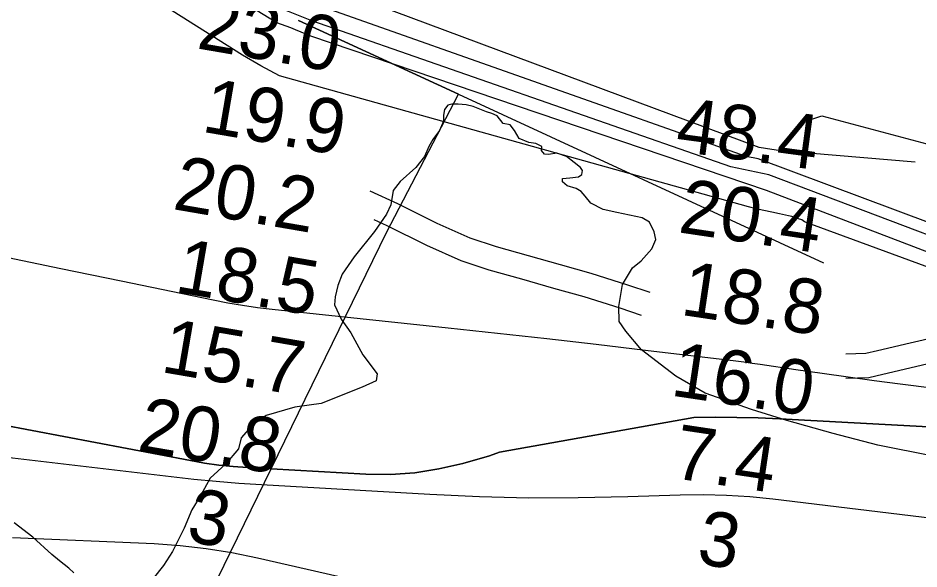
# Model space of a CAD drawing. Extents: x 3161615 to 3199515, y 867541 to 892976.
# Drawn here: x 3192234 to 3193343, y 880394 to 881072 of the extents above; entities that cross this region are included whole.
import ezdxf

# ---------------------------------------------------------------- set-up
doc = ezdxf.new("R2010")
doc.units = 0
for name, color, linetype in [('V-LEVE-TOET', 7, 'Continuous'), ('V-RIVR-EDGE', 7, 'Continuous'), ('V-RIVR-RANG', 7, 'Continuous'), ('V-ROAD-CNTR', 7, 'Continuous'), ('V-RRAP-DIKE', 7, 'Continuous'), ('V-TOPO-DPTH', 7, 'Continuous'), ('V-TOPO-MAJR', 7, 'Continuous'), ('V-TOPO-MINR', 7, 'Continuous'), ('V-TOPO-SHOR', 7, 'Continuous'), ('V-TOPO-WATR', 7, 'Continuous')]:
    doc.layers.add(name, color=color, linetype=linetype)

msp = doc.modelspace()

# ---------------------------------------------------------------- linework, layer by layer
at = {"layer": 'V-LEVE-TOET'}
msp.add_lwpolyline([(3192362.5, 880142.4), (3192687.2, 880808.2), (3192775.8, 880978.4), (3192579, 881068.9), (3192775.8, 880978.4), (3193225.2, 880770.9)], dxfattribs=at)
at = {"layer": 'V-RIVR-EDGE'}
for points in [[(3193360.1, 880533), (3193292.3, 880546.7), (3193237.2, 880560.7), (3193180.3, 880576.9), (3193136.8, 880590.5), (3193079.5, 880610.7), (3193043.5, 880631.6), (3193001.4, 880663.9), (3192981.9, 880687), (3192973.6, 880698.7), (3192973.3, 880717), (3192977.7, 880744.4), (3192990.3, 880764.8), (3193000.8, 880773.4), (3193013.9, 880788.2), (3193018.7, 880799.5), (3193017, 880809), (3193010.9, 880820.8), (3193002.2, 880826.4), (3192970.9, 880833), (3192954, 880836.6), (3192938.8, 880844.4), (3192931.9, 880853.1), (3192927.1, 880858.8), (3192920.6, 880862.3), (3192909.7, 880865.8), (3192904.1, 880870.6), (3192904.1, 880874.5), (3192912.8, 880875.4), (3192923.7, 880876.6), (3192927.6, 880879.7), (3192928.5, 880884.4), (3192926.3, 880888.4), (3192918.5, 880894.5), (3192908.9, 880901.9), (3192896.8, 880905.8), (3192886.8, 880904.1), (3192881.6, 880904.6), (3192878.1, 880909.3), (3192878.5, 880914.1), (3192871.2, 880917.6), (3192862.5, 880918.9), (3192850.8, 880923.8), (3192844.7, 880933.8), (3192839.5, 880940.7), (3192830.8, 880942.5), (3192823.4, 880951.6), (3192816.9, 880954.7), (3192810.4, 880956.5), (3192793.9, 880963.4), (3192785.2, 880965.2), (3192775.7, 880966.1), (3192767.8, 880966.1), (3192762.6, 880964.8), (3192758.7, 880959.6), (3192757.4, 880952.7), (3192757.3, 880945.3), (3192752.5, 880933.6), (3192744.3, 880922.7), (3192739.5, 880914), (3192734.2, 880901.9), (3192723.3, 880888), (3192704.1, 880871.1), (3192695.4, 880859.8), (3192692.8, 880842.4)], [(3192692.8, 880842.4), (3192687.1, 880830.7), (3192672.7, 880809.4), (3192647.4, 880778.2), (3192632.6, 880756.9), (3192627.3, 880743), (3192624.2, 880729.1), (3192623.3, 880719.1), (3192631.6, 880701.7), (3192643.3, 880684.8), (3192658, 880657.8), (3192675.7, 880634.3), (3192674.4, 880625.6), (3192657.4, 880617.8), (3192607, 880597.9), (3192574.3, 880593.2), (3192539.1, 880582.9), (3192523, 880572.5), (3192508.2, 880555.6), (3192505.1, 880542.1), (3192489, 880523), (3192470.2, 880506.1), (3192458.9, 880484.8), (3192447.5, 880467), (3192438.4, 880444.5), (3192423.9, 880415.8), (3192412.6, 880398.4), (3192400, 880382.4)], [(3192302.6, 880389.6), (3192296.1, 880395.3), (3192284.8, 880404), (3192275.3, 880411.8), (3192251.9, 880433.2), (3192228.9, 880451.1)]]:
    msp.add_lwpolyline(points, dxfattribs=at)
at = {"layer": 'V-ROAD-CNTR'}
for points in [[(3192666.8, 880859.6), (3192700.7, 880843.8), (3192749.3, 880819.8), (3192789.7, 880801.7), (3192822.2, 880791.1), (3192861.5, 880779.9), (3192901.2, 880768.7), (3192938.7, 880758), (3192983.8, 880744), (3193011.6, 880734.6)], [(3192671.9, 880824.1), (3192687.7, 880816.8), (3192736.5, 880792.7), (3192778.9, 880773.7), (3192813.4, 880762.4), (3192853.4, 880751.1), (3192893, 880739.9), (3192930.1, 880729.3), (3192974.5, 880715.4), (3193000.6, 880706.6)], [(3193252.7, 880659.1), (3193277.3, 880659.8), (3193291.6, 880663.1), (3193331.9, 880672.5), (3193365.6, 880680.4), (3193404.7, 880677.8), (3193451.5, 880675.6), (3193512.3, 880677.1), (3193551.3, 880676.5), (3193596.8, 880683.3), (3193618.8, 880687.5)], [(3193252.6, 880629.1), (3193281.2, 880629.9), (3193298.4, 880633.9), (3193338.7, 880643.3), (3193368, 880650.1), (3193403, 880647.8), (3193451.2, 880645.6), (3193512.4, 880647.1), (3193553.3, 880646.5), (3193601.8, 880653.8), (3193625.4, 880658.2), (3193626.4, 880658.2)]]:
    msp.add_lwpolyline(points, dxfattribs=at)
at = {"layer": 'V-RRAP-DIKE'}
msp.add_lwpolyline([(3192362.5, 880142.4), (3192687.2, 880808.2), (3192775.8, 880978.4), (3192579, 881068.9), (3192775.8, 880978.4), (3193225.2, 880770.9)], dxfattribs=at)
at = {"layer": 'V-TOPO-DPTH'}
for points in [[(3194575.3, 880429.6), (3194219.8, 880503.7), (3194165, 880514.7), (3194110.1, 880525.4), (3194055.1, 880535.3), (3194000.1, 880544.9), (3193916.5, 880558.8), (3193202, 880821.4), (3193198.4, 880823.6), (3193194.4, 880825.2), (3193190.4, 880826.7), (3193186.2, 880827.9), (3193182, 880828.9), (3193171.2, 880831.2), (3193161.6, 880833.2), (3193151.9, 880835.3), (3193142.3, 880837.5), (3193132.8, 880839.8), (3192555.4, 881001.2), (3192532.6, 881013.3), (3192510.2, 881026.4), (3191899.2, 881411.6)], [(3192212.3, 880571.8), (3192445.9, 880527.5), (3192463.4, 880524.5), (3192480.9, 880522), (3192498.5, 880520.2), (3192516.1, 880518.9), (3192662, 880510.7), (3192692.2, 880510.6), (3192722.2, 880512.4), (3192751.9, 880517.2), (3192781.3, 880524.1), (3192814.1, 880533.5), (3192826.5, 880538), (3193065.7, 880580.7), (3193092.1, 880580.9), (3193118.5, 880580.7), (3193145, 880580), (3193171.4, 880578.9), (3193797, 880545.2)], [(3192212.3, 880571.8), (3192445.9, 880527.5), (3192463.4, 880524.5), (3192480.9, 880522), (3192498.5, 880520.2), (3192516.1, 880518.9), (3192662, 880510.7), (3192692.2, 880510.6), (3192722.2, 880512.4), (3192751.9, 880517.2), (3192781.3, 880524.1), (3192814.1, 880533.5), (3192826.5, 880538), (3193065.7, 880580.7), (3193092.1, 880580.9), (3193118.5, 880580.7), (3193145, 880580), (3193171.4, 880578.9), (3193797, 880545.2)], [(3192763.9, 880353.6), (3192528.4, 880407.6), (3192496.9, 880413.9), (3192465.1, 880419.1), (3192433.2, 880422.6), (3192401.1, 880424.9), (3192226.8, 880432.6)], [(3192763.9, 880353.6), (3192528.4, 880407.6), (3192496.9, 880413.9), (3192465.1, 880419.1), (3192433.2, 880422.6), (3192401.1, 880424.9), (3192226.8, 880432.6)]]:
    msp.add_lwpolyline(points, dxfattribs=at)
at = {"layer": 'V-TOPO-MAJR'}
msp.add_lwpolyline([(3194359.7, 880528), (3193915.4, 880611), (3193144.9, 880898.7), (3193129.9, 880901.7), (3192618.8, 881082.3), (3192594.4, 881092.1), (3192569.9, 881101.7), (3192545.3, 881111), (3192520.6, 881120.2), (3191907.2, 881557.1), (3191894, 881566.8), (3191169.5, 882275.9), (3191162, 882282.3), (3191154.4, 882288.6), (3191146.5, 882294.7), (3191138.6, 882300.6), (3191130.6, 882306.4), (3191126.5, 882309.2), (3190530.6, 882912)], dxfattribs=at)
at = {"layer": 'V-TOPO-MINR'}
for points in [[(3194259.7, 880529.6), (3194187.5, 880542.7), (3193951.5, 880585.1), (3193922.2, 880590.3), (3193157.8, 880879.3), (3193134.5, 880884), (3193111.2, 880888.9), (3192595.2, 881068.8), (3192580.9, 881074.5), (3192566.6, 881080.1), (3192552.2, 881085.3), (3192537.7, 881090.5), (3191934.9, 881491.6), (3191934.2, 881492.2), (3191170.2, 882218.9), (3191159, 882227.5), (3191147.5, 882235.9), (3191135.7, 882243.8), (3190067.5, 883398.3), (3190063.3, 883401.3), (3190059, 883404.2), (3190054.7, 883407), (3190050.3, 883409.7), (3189479.1, 884022.6)], [(3193338, 880894.8), (3193177.8, 880908.5), (3193169.8, 880909.3), (3193161.8, 880910.3), (3193153.8, 880911.5), (3193145.9, 880913), (3192609.8, 881112.9), (3192591.9, 881120.2), (3192573.9, 881127.4), (3192555.9, 881134.5), (3192117.1, 881452.2), (3192070.3, 881488.7), (3192024.5, 881526.2), (3191979.2, 881564.5), (3191923.9, 881612.4), (3191907.3, 881627.8), (3191891.5, 881644), (3191169.5, 882312.4), (3191164.1, 882316.9), (3191158.7, 882321.3), (3191153.1, 882325.7), (3190549.7, 882922.3)], [(3194301.6, 880505.4), (3194219.6, 880520.7), (3194137.6, 880535.6), (3194055.5, 880550.1), (3193933, 880571.3), (3193912.1, 880574.9), (3193891.2, 880578.4), (3193155.2, 880859.8), (3192594.1, 881049.8), (3192575.4, 881057.6), (3192569.6, 881059.9), (3192563.9, 881062.1), (3192558, 881064.2), (3192552.2, 881066.2), (3191887.6, 881471.4), (3191878.2, 881478.9), (3191868.7, 881486.4), (3191859.1, 881493.6), (3191849.5, 881500.8), (3191834.4, 881511.9), (3191832.3, 881513.5), (3191830.2, 881515.2), (3191205.2, 882169)], [(3194575.3, 880429.6), (3194219.8, 880503.7), (3194165, 880514.7), (3194110.1, 880525.4), (3194055.1, 880535.3), (3194000.1, 880544.9), (3193916.5, 880558.8), (3193202, 880821.4), (3193198.4, 880823.6), (3193194.4, 880825.2), (3193190.4, 880826.7), (3193186.2, 880827.9), (3193182, 880828.9), (3193171.2, 880831.2), (3193161.6, 880833.2), (3193151.9, 880835.3), (3193142.3, 880837.5), (3193132.8, 880839.8), (3192555.4, 881001.2), (3192532.6, 881013.3), (3192510.2, 881026.4), (3191899.2, 881411.6)], [(3193875.2, 880551.4), (3193319.7, 880621.6), (3193287.6, 880625.7), (3193255.5, 880630), (3193223.5, 880634.5), (3193191.4, 880639.1), (3193147.5, 880645.6), (3193137.4, 880647.1), (3193127.3, 880648.5), (3193117.3, 880649.8), (3193107.2, 880651), (3193006.1, 880663.2), (3192945.4, 880670.4), (3192884.7, 880677.4), (3192824, 880684.1), (3192763.3, 880690.6), (3192546.6, 880713.5), (3192528.3, 880715.7), (3192510.1, 880718.3), (3192492, 880721.4), (3192473.9, 880724.9), (3192360.8, 880748.3), (3192286.3, 880763.7), (3192211.7, 880778.9)], [(3193464.3, 880443.5), (3193163, 880480.1), (3193134.5, 880482.8), (3193106, 880484.7), (3193077.4, 880485.3), (3193048.8, 880485), (3192984.3, 880482.8), (3192923.4, 880481.6), (3192862.5, 880481.4), (3192801.6, 880483), (3192740.7, 880485.7), (3192533.3, 880497.7), (3192505.5, 880499.5), (3192477.7, 880501.7), (3192450, 880504.4), (3192422.4, 880507.4), (3192170.7, 880537)], [(3192763.9, 880353.6), (3192528.4, 880407.6), (3192496.9, 880413.9), (3192465.1, 880419.1), (3192433.2, 880422.6), (3192401.1, 880424.9), (3192226.8, 880432.6)]]:
    msp.add_lwpolyline(points, dxfattribs=at)
at = {"layer": 'V-TOPO-SHOR'}
msp.add_lwpolyline([(3193201.9, 880944.8), (3193223.1, 880951.8), (3193530.9, 880869.6)], dxfattribs=at)
at = {"layer": 'V-TOPO-WATR'}
msp.add_lwpolyline([(3193797, 880545.2), (3193171.4, 880578.9), (3193145, 880580), (3193118.5, 880580.7), (3193092.1, 880580.9), (3193065.7, 880580.7), (3192826.5, 880538), (3192814.1, 880533.5), (3192781.3, 880524.1), (3192751.9, 880517.2), (3192722.2, 880512.4), (3192692.2, 880510.6), (3192662, 880510.7), (3192516.1, 880518.9), (3192498.5, 880520.2), (3192480.9, 880522), (3192463.4, 880524.5), (3192445.9, 880527.5), (3192212.3, 880571.8)], dxfattribs=at)

# ---------------------------------------------------------------- texts
at = {"layer": 'V-RIVR-RANG'}
for s, rotation, p in [('23.0', 350.2511, (3192452.4, 881035)), ('19.9', 350.2511, (3192458.5, 880932.5)), ('48.4', 352.3583, (3193041.7, 880908.5)), ('20.2', 350.2511, (3192422.8, 880837.2)), ('20.4', 351.5239, (3193045.2, 880808.6)), ('18.5', 350.2511, (3192425.3, 880735.3)), ('18.8', 351.5239, (3193048, 880707.1)), ('15.7', 350.2511, (3192408, 880636.8)), ('16.0', 351.5239, (3193035.8, 880607.8)), ('20.8', 350.2511, (3192379.3, 880540.3)), ('7.4', 351.5239, (3193038.4, 880506.3)), ('3', 350.2511, (3192439.5, 880428.5)), ('3', 351.5239, (3193067.9, 880400.9))]:
    msp.add_text(s, height=67, rotation=rotation, dxfattribs=at).set_placement(p)

doc.saveas('drawing.dxf')
